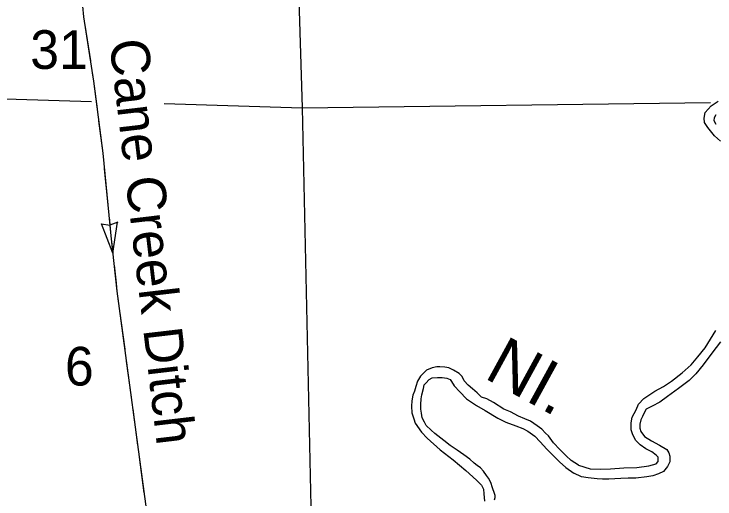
# Model space of a CAD drawing. Extents: x 1164457 to 1439835, y 1590918 to 1773502.
# Drawn here: x 1331207 to 1338854, y 1662985 to 1668278 of the extents above; entities that cross this region are included whole.
import ezdxf

# ---------------------------------------------------------------- set-up
doc = ezdxf.new("R2010")
doc.units = 0
for name, color, linetype in [('Level 35', 7, 'Continuous'), ('Level 4', 7, 'Continuous'), ('Level 43', 7, 'Continuous'), ('Level 5', 7, 'Continuous')]:
    doc.layers.add(name, color=color, linetype=linetype)

msp = doc.modelspace()

# ---------------------------------------------------------------- linework, layer by layer
at = {"layer": 'Level 35'}
for points in [[(1338914.8, 1666891.4), (1338849.7, 1666948.1), (1338776.2, 1667038.5), (1338740.5, 1667095.2), (1338734.2, 1667141.4), (1338746.8, 1667202.4), (1338814, 1667278), (1338887.5, 1667328.4)], [(1338862.1, 1667179.3), (1338843.2, 1667145.6), (1338841.1, 1667116.2), (1338862.1, 1667076.3)], [(1337365.2, 1663354), (1337491.3, 1663314.1), (1337604.7, 1663309.9), (1337713.9, 1663314.1), (1337861, 1663326.7), (1337999.6, 1663330.9), (1338134, 1663347.8), (1338213.9, 1663368.8), (1338234.9, 1663394), (1338234.9, 1663440.2), (1338213.9, 1663465.4), (1338163.4, 1663499.1), (1338100.4, 1663532.7), (1338039.5, 1663574.7), (1337989.1, 1663625.1), (1337957.6, 1663686.1), (1337940.8, 1663738.6), (1337938.7, 1663818.4), (1337949.2, 1663879.4), (1337995.4, 1663959.2), (1338018.5, 1664020.2), (1338079.4, 1664081.1), (1338121.4, 1664112.6), (1338197.1, 1664163.1), (1338291.6, 1664211.4), (1338379.8, 1664270.2), (1338495.3, 1664362.7), (1338594.1, 1664450.9), (1338665.5, 1664537.1), (1338747.4, 1664635.9), (1338806.2, 1664728), (1338865, 1664822.5)], [(1338912.5, 1664699.5), (1338820.1, 1664577.6), (1338725.5, 1664449.4), (1338646.4, 1664349.6), (1338570.7, 1664280.3), (1338457.3, 1664192), (1338337.6, 1664103.8), (1338251.5, 1664042.8)], [(1337365.2, 1663354), (1337285.4, 1663406.6), (1337230.8, 1663454.9), (1337161.5, 1663524.2), (1337092.2, 1663597.8), (1337037.6, 1663673.4), (1337006, 1663704.9), (1336966.1, 1663747), (1336913.6, 1663784.8), (1336842.2, 1663833.1), (1336779.2, 1663860.4), (1336709.9, 1663887.8), (1336621.6, 1663936.1), (1336552.3, 1663965.5), (1336438.9, 1664039), (1336365.4, 1664079), (1336306.6, 1664095.8), (1336258.3, 1664144.1), (1336209.9, 1664186.1), (1336161.6, 1664226.1), (1336119.6, 1664274.4), (1336094.4, 1664322.7), (1336062.9, 1664354.2), (1335999.9, 1664392.1), (1335951.6, 1664417.3), (1335905.4, 1664423.6), (1335852.9, 1664427.8), (1335819.2, 1664427.8), (1335768.8, 1664417.3), (1335707.9, 1664392.1), (1335680.6, 1664364.8), (1335642.8, 1664326.9), (1335609.2, 1664270.2), (1335590.3, 1664213.5), (1335575.6, 1664163), (1335556.7, 1664116.8), (1335548.3, 1664055.9), (1335542, 1663997), (1335548.3, 1663925.6), (1335569.3, 1663860.4), (1335584, 1663814.2), (1335653.3, 1663715.4), (1335714.2, 1663648.2), (1335857.1, 1663522.1), (1335997.8, 1663412.9), (1336134.3, 1663295.2), (1336254.1, 1663192.2), (1336308.7, 1663137.6), (1336329.7, 1663093.5), (1336331.8, 1663043), (1336340.2, 1662963.2)], [(1336449.4, 1662975.1), (1336455.7, 1663000.4), (1336455.7, 1663023.5), (1336447.3, 1663044.5), (1336426.3, 1663108.2), (1336407.4, 1663167), (1336382.2, 1663213.2), (1336363.3, 1663242.7), (1336329.7, 1663288.9), (1336296.1, 1663326.7), (1336260.4, 1663351.9), (1336226.7, 1663377.1), (1336178.4, 1663419.2), (1336113.3, 1663467.5), (1336039.8, 1663520), (1335966.3, 1663570.5), (1335894.9, 1663625.1), (1335798.2, 1663700.7), (1335758.3, 1663736.5), (1335703.7, 1663789), (1335684.8, 1663822.6), (1335659.6, 1663870.9), (1335651.2, 1663923.5), (1335644.9, 1663965.5), (1335644.9, 1664018), (1335649.1, 1664079), (1335657.5, 1664121), (1335674.3, 1664192.4), (1335680.6, 1664230.3), (1335699.5, 1664251.3), (1335735.2, 1664289.1), (1335768.8, 1664308), (1335827.6, 1664312.2), (1335878.1, 1664312.2), (1335930.6, 1664303.8), (1335964.2, 1664289.1), (1335978.9, 1664268.1), (1336010.4, 1664219.8), (1336069.2, 1664154.6), (1336144.8, 1664079), (1336252, 1664007.5), (1336346.5, 1663952.9), (1336485.1, 1663868.8), (1336573.3, 1663824.7), (1336680.5, 1663784.8), (1336758.2, 1663753.3), (1336812.8, 1663723.9), (1336888.4, 1663671.3), (1336947.2, 1663610.4), (1337018.7, 1663528.4), (1337075.4, 1663473.8), (1337157.3, 1663389.7), (1337226.6, 1663328.8), (1337314.8, 1663267.9)], [(1338251.5, 1664042.8), (1338169.5, 1663998.7), (1338104.4, 1663967.2), (1338083.4, 1663931.5), (1338062.4, 1663887.3), (1338045.6, 1663849.5), (1338035.1, 1663801.2), (1338033, 1663759.2), (1338043.5, 1663721.3), (1338085.5, 1663668.8), (1338161.1, 1663620.5), (1338247.3, 1663574.3), (1338327.1, 1663526.8), (1338352.3, 1663488.9), (1338360.7, 1663451.1), (1338360.7, 1663390.2), (1338335.5, 1663339.7), (1338291.4, 1663285.1), (1338238.7, 1663258.3), (1338175.7, 1663237.3), (1338111.1, 1663226.3), (1337991.4, 1663211.6), (1337907.4, 1663211.6), (1337825.5, 1663207.4), (1337697.3, 1663203.2), (1337628, 1663203.2), (1337567.1, 1663205.3), (1337470.5, 1663215.8), (1337399.1, 1663228.4), (1337314.8, 1663267.9)]]:
    msp.add_lwpolyline(points, dxfattribs=at)
at = {"layer": 'Level 4'}
for points in [[(1329116.1, 1667415.6), (1332053.9, 1667324.7)], [(1332845.5, 1667300.2), (1334351.8, 1667253.6), (1338806.8, 1667311)]]:
    msp.add_lwpolyline(points, dxfattribs=at)
at = {"layer": 'Level 43'}
for p, q in [((1332338.6, 1666007.2), (1332253.1, 1665975)), ((1332284.7, 1665668.8), (1332336.9, 1666008)), ((1332284.7, 1665668.8), (1332160.3, 1665988.7)), ((1332161.8, 1665989.8), (1332251.9, 1665974.9))]:
    msp.add_line(p, q, dxfattribs=at)
for points in [[(1331943.3, 1668485.5), (1331966.4, 1668248.8), (1332074.4, 1667545), (1332175.3, 1666761.4), (1332263.9, 1665858.8), (1332330.1, 1665253.4), (1332665.7, 1662744.8), (1332697.3, 1662409.2)], [(1331980.4, 1668157.7), (1332040.4, 1667766.3)], [(1332060.5, 1667635.8), (1332074.4, 1667545), (1332113.2, 1667243.3)], [(1332130.1, 1667112.4), (1332175.3, 1666761.4), (1332179.4, 1666719.5)], [(1332192.3, 1666588.1), (1332231, 1666194)], [(1332243.9, 1666062.7), (1332263.9, 1665858.8), (1332284.7, 1665668.8)], [(1332299, 1665537.6), (1332320.6, 1665340.8)], [(1332320.6, 1665340.8), (1332330.1, 1665253.4), (1332344.7, 1665144.2)], [(1332362.2, 1665013.4), (1332414.7, 1664620.9)], [(1332432.2, 1664490.1), (1332484.7, 1664097.6)], [(1332502.2, 1663966.7), (1332554.7, 1663574.2)], [(1332572.2, 1663443.4), (1332624.7, 1663050.9)]]:
    msp.add_lwpolyline(points, dxfattribs=at)
at = {"layer": 'Level 5'}
for points in [[(1334310.7, 1668557.9), (1334351.8, 1667253.6)], [(1334351.8, 1667253.6), (1334481.2, 1661229)]]:
    msp.add_lwpolyline(points, dxfattribs=at)

# ---------------------------------------------------------------- texts
at = {"layer": 'Level 35'}
msp.add_text('NI.', height=528, rotation=331.33869, dxfattribs=at).set_placement((1336322.9, 1664312.5))
at = {"layer": 'Level 43'}
msp.add_text('Cane Creek Ditch', height=421.999, rotation=276.70536, dxfattribs=at).set_placement((1332246.5, 1667984))
at = {"layer": 'Level 5'}
for s, p in [('31', (1331384.2, 1667679.2)), ('6', (1331763.2, 1664223.8))]:
    msp.add_text(s, height=422, dxfattribs=at).set_placement(p)

doc.saveas('drawing.dxf')
